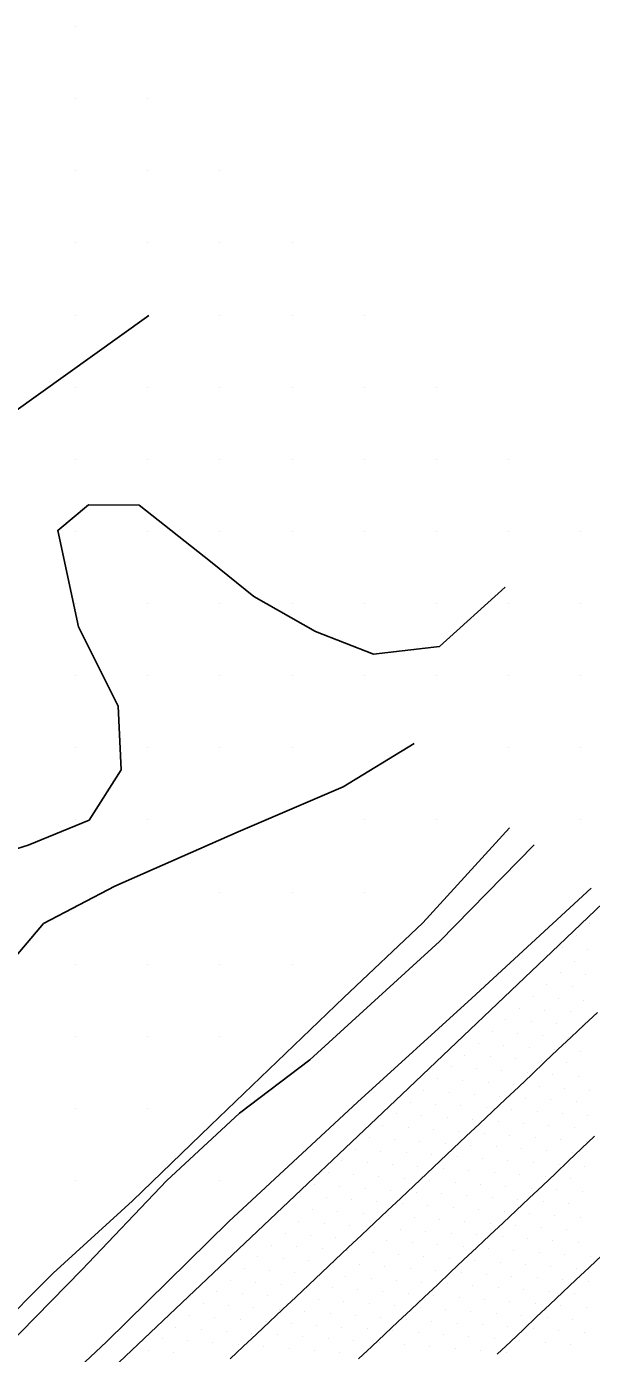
# Model space of a CAD drawing. Extents: x 1548934 to 1561348, y 809680 to 824075.
# Drawn here: x 1552083.2 to 1552161.6, y 811066.1 to 811250 of the extents above; entities that cross this region are included whole.
import ezdxf

# ---------------------------------------------------------------- set-up
doc = ezdxf.new("R2010")
doc.units = 0
for name, color, linetype in [('E_NCDOT_Vertical_Profile_Ground_Line', 7, 'Continuous'), ('Exist DTM QL2 LIDAR Elevation Point', 7, 'Continuous'), ('Exist DTM Scan Elevation Point', 7, 'Continuous'), ('Exist Vegetation Woods Line', 7, 'Continuous'), ('P_RDY_Terminator_Cell', 7, 'Continuous'), ('PH Exist DTM Breakline', 7, 'Continuous')]:
    doc.layers.add(name, color=color, linetype=linetype)

msp = doc.modelspace()

# ---------------------------------------------------------------- linework, layer by layer
at = {"layer": 'E_NCDOT_Vertical_Profile_Ground_Line'}
msp.add_lwpolyline([(1551916.37, 810897.06), (1551938.53, 810917.27), (1551960.65, 810937.52), (1551982.56, 810958.01), (1552004.5, 810978.34), (1552026.32, 810998.92), (1552048.09, 811019.51), (1552069.81, 811040.13), (1552091.66, 811060.69), (1552113.49, 811081.33), (1552135.26, 811101.95), (1552157.03, 811122.67), (1552170.31, 811135.33)], dxfattribs=at)
at = {"layer": 'Exist DTM QL2 LIDAR Elevation Point'}
for p, q in [((1552090.03, 811250.03), (1552090.03, 811250.03)), ((1552090.03, 811240.03), (1552090.03, 811240.03)), ((1552100.03, 811240.03), (1552100.03, 811240.03)), ((1552090.03, 811230.03), (1552090.03, 811230.03)), ((1552100.03, 811230.03), (1552100.03, 811230.03)), ((1552110.03, 811230.03), (1552110.03, 811230.03)), ((1552090.03, 811220.03), (1552090.03, 811220.03)), ((1552100.03, 811220.03), (1552100.03, 811220.03)), ((1552110.03, 811220.03), (1552110.03, 811220.03)), ((1552120.03, 811220.03), (1552120.03, 811220.03)), ((1552090.03, 811210.03), (1552090.03, 811210.03)), ((1552100.03, 811210.03), (1552100.03, 811210.03)), ((1552110.03, 811210.03), (1552110.03, 811210.03)), ((1552120.03, 811210.03), (1552120.03, 811210.03)), ((1552130.03, 811210.03), (1552130.03, 811210.03)), ((1552090.03, 811200.03), (1552090.03, 811200.03)), ((1552100.03, 811200.03), (1552100.03, 811200.03)), ((1552110.03, 811200.03), (1552110.03, 811200.03)), ((1552120.03, 811200.03), (1552120.03, 811200.03)), ((1552130.03, 811200.03), (1552130.03, 811200.03)), ((1552140.03, 811200.03), (1552140.03, 811200.03)), ((1552090.03, 811190.03), (1552090.03, 811190.03)), ((1552100.03, 811190.03), (1552100.03, 811190.03)), ((1552110.03, 811190.03), (1552110.03, 811190.03)), ((1552120.03, 811190.03), (1552120.03, 811190.03)), ((1552130.03, 811190.03), (1552130.03, 811190.03)), ((1552140.03, 811190.03), (1552140.03, 811190.03)), ((1552150.03, 811190.03), (1552150.03, 811190.03)), ((1552090.03, 811180.03), (1552090.03, 811180.03)), ((1552100.03, 811180.03), (1552100.03, 811180.03)), ((1552110.03, 811180.03), (1552110.03, 811180.03)), ((1552120.03, 811180.03), (1552120.03, 811180.03)), ((1552130.03, 811180.03), (1552130.03, 811180.03)), ((1552140.03, 811180.03), (1552140.03, 811180.03)), ((1552150.03, 811180.03), (1552150.03, 811180.03)), ((1552160.03, 811180.03), (1552160.03, 811180.03)), ((1552090.03, 811170.02), (1552090.03, 811170.02)), ((1552100.03, 811170.02), (1552100.03, 811170.02)), ((1552110.03, 811170.02), (1552110.03, 811170.02)), ((1552120.03, 811170.02), (1552120.03, 811170.02)), ((1552130.03, 811170.02), (1552130.03, 811170.02)), ((1552140.03, 811170.02), (1552140.03, 811170.02)), ((1552150.03, 811170.02), (1552150.03, 811170.02)), ((1552160.03, 811170.02), (1552160.03, 811170.02)), ((1552090.03, 811160.02), (1552090.03, 811160.02)), ((1552100.03, 811160.02), (1552100.03, 811160.02)), ((1552110.03, 811160.02), (1552110.03, 811160.02)), ((1552120.03, 811160.02), (1552120.03, 811160.02)), ((1552130.03, 811160.02), (1552130.03, 811160.02)), ((1552140.03, 811160.02), (1552140.03, 811160.02)), ((1552150.03, 811160.02), (1552150.03, 811160.02)), ((1552160.03, 811160.02), (1552160.03, 811160.02)), ((1552090.03, 811150.02), (1552090.03, 811150.02)), ((1552100.03, 811150.02), (1552100.03, 811150.02)), ((1552110.03, 811150.02), (1552110.03, 811150.02)), ((1552120.03, 811150.02), (1552120.03, 811150.02)), ((1552150.03, 811150.02), (1552150.03, 811150.02)), ((1552160.03, 811150.02), (1552160.03, 811150.02)), ((1552090.03, 811140.02), (1552090.03, 811140.02)), ((1552100.03, 811140.02), (1552100.03, 811140.02)), ((1552130.03, 811140.02), (1552130.03, 811140.02)), ((1552140.03, 811140.02), (1552140.03, 811140.02)), ((1552160.03, 811140.02), (1552160.03, 811140.02)), ((1552110.03, 811130.02), (1552110.03, 811130.02)), ((1552120.03, 811130.02), (1552120.03, 811130.02)), ((1552130.03, 811130.02), (1552130.03, 811130.02)), ((1552090.03, 811120.02), (1552090.03, 811120.02)), ((1552100.03, 811120.02), (1552100.03, 811120.02)), ((1552110.03, 811120.02), (1552110.03, 811120.02)), ((1552120.03, 811120.02), (1552120.03, 811120.02)), ((1552090.03, 811110.02), (1552090.03, 811110.02)), ((1552100.03, 811110.02), (1552100.03, 811110.02)), ((1552110.03, 811110.02), (1552110.03, 811110.02)), ((1552090.03, 811100.02), (1552090.03, 811100.02)), ((1552100.03, 811100.02), (1552100.03, 811100.02)), ((1552090.03, 811090.02), (1552090.03, 811090.02)), ((1552110.03, 811090.02), (1552110.03, 811090.02))]:
    msp.add_line(p, q, dxfattribs=at)
at = {"layer": 'Exist DTM Scan Elevation Point'}
for p, q in [((1552161.32, 811125.61), (1552161.32, 811125.61)), ((1552157.52, 811122.35), (1552157.52, 811122.35)), ((1552159.42, 811123.98), (1552159.42, 811123.98)), ((1552161.05, 811122.08), (1552161.05, 811122.08)), ((1552157.26, 811118.83), (1552157.26, 811118.83)), ((1552159.15, 811120.45), (1552159.15, 811120.45)), ((1552155.36, 811117.2), (1552155.36, 811117.2)), ((1552158.88, 811116.93), (1552158.88, 811116.93)), ((1552160.78, 811118.56), (1552160.78, 811118.56)), ((1552153.46, 811115.57), (1552153.46, 811115.57)), ((1552156.99, 811115.3), (1552156.99, 811115.3)), ((1552160.51, 811115.03), (1552160.51, 811115.03)), ((1552151.57, 811113.94), (1552151.57, 811113.94)), ((1552155.09, 811113.67), (1552155.09, 811113.67)), ((1552158.62, 811113.4), (1552158.62, 811113.4)), ((1552149.67, 811112.31), (1552149.67, 811112.31)), ((1552153.2, 811112.04), (1552153.2, 811112.04)), ((1552156.72, 811111.77), (1552156.72, 811111.77)), ((1552160.25, 811111.51), (1552160.25, 811111.51)), ((1552147.77, 811110.68), (1552147.77, 811110.68)), ((1552151.3, 811110.41), (1552151.3, 811110.41)), ((1552154.82, 811110.15), (1552154.82, 811110.15)), ((1552158.35, 811109.88), (1552158.35, 811109.88)), ((1552145.88, 811109.05), (1552145.88, 811109.05)), ((1552149.4, 811108.78), (1552149.4, 811108.78)), ((1552152.93, 811108.52), (1552152.93, 811108.52)), ((1552156.45, 811108.25), (1552156.45, 811108.25)), ((1552159.98, 811107.98), (1552159.98, 811107.98)), ((1552142.09, 811105.79), (1552142.09, 811105.79)), ((1552143.98, 811107.42), (1552143.98, 811107.42)), ((1552147.51, 811107.16), (1552147.51, 811107.16)), ((1552151.03, 811106.89), (1552151.03, 811106.89)), ((1552154.56, 811106.62), (1552154.56, 811106.62)), ((1552158.08, 811106.35), (1552158.08, 811106.35)), ((1552140.19, 811104.17), (1552140.19, 811104.17)), ((1552145.61, 811105.53), (1552145.61, 811105.53)), ((1552149.14, 811105.26), (1552149.14, 811105.26)), ((1552152.66, 811104.99), (1552152.66, 811104.99)), ((1552156.19, 811104.72), (1552156.19, 811104.72)), ((1552159.71, 811104.46), (1552159.71, 811104.46)), ((1552138.29, 811102.54), (1552138.29, 811102.54)), ((1552141.82, 811102.27), (1552141.82, 811102.27)), ((1552143.71, 811103.9), (1552143.71, 811103.9)), ((1552147.24, 811103.63), (1552147.24, 811103.63)), ((1552150.76, 811103.36), (1552150.76, 811103.36)), ((1552154.29, 811103.09), (1552154.29, 811103.09)), ((1552157.81, 811102.83), (1552157.81, 811102.83)), ((1552161.34, 811102.56), (1552161.34, 811102.56)), ((1552136.4, 811100.91), (1552136.4, 811100.91)), ((1552139.92, 811100.64), (1552139.92, 811100.64)), ((1552143.45, 811100.37), (1552143.45, 811100.37)), ((1552145.34, 811102), (1552145.34, 811102)), ((1552148.87, 811101.73), (1552148.87, 811101.73)), ((1552152.39, 811101.47), (1552152.39, 811101.47)), ((1552155.92, 811101.2), (1552155.92, 811101.2)), ((1552159.44, 811100.93), (1552159.44, 811100.93)), ((1552134.5, 811099.28), (1552134.5, 811099.28)), ((1552138.03, 811099.01), (1552138.03, 811099.01)), ((1552141.55, 811098.74), (1552141.55, 811098.74)), ((1552145.08, 811098.48), (1552145.08, 811098.48)), ((1552146.97, 811100.1), (1552146.97, 811100.1)), ((1552150.5, 811099.84), (1552150.5, 811099.84)), ((1552154.02, 811099.57), (1552154.02, 811099.57)), ((1552157.55, 811099.3), (1552157.55, 811099.3)), ((1552161.07, 811099.03), (1552161.07, 811099.03)), ((1552132.6, 811097.65), (1552132.6, 811097.65)), ((1552136.13, 811097.38), (1552136.13, 811097.38)), ((1552139.65, 811097.11), (1552139.65, 811097.11)), ((1552143.18, 811096.85), (1552143.18, 811096.85)), ((1552148.6, 811098.21), (1552148.6, 811098.21)), ((1552152.13, 811097.94), (1552152.13, 811097.94)), ((1552155.65, 811097.67), (1552155.65, 811097.67)), ((1552159.18, 811097.4), (1552159.18, 811097.4)), ((1552130.71, 811096.02), (1552130.71, 811096.02)), ((1552134.23, 811095.75), (1552134.23, 811095.75)), ((1552137.76, 811095.49), (1552137.76, 811095.49)), ((1552141.28, 811095.22), (1552141.28, 811095.22)), ((1552144.81, 811094.95), (1552144.81, 811094.95)), ((1552146.7, 811096.58), (1552146.7, 811096.58)), ((1552150.23, 811096.31), (1552150.23, 811096.31)), ((1552153.75, 811096.04), (1552153.75, 811096.04)), ((1552157.28, 811095.78), (1552157.28, 811095.78)), ((1552160.8, 811095.51), (1552160.8, 811095.51)), ((1552128.81, 811094.39), (1552128.81, 811094.39)), ((1552132.34, 811094.12), (1552132.34, 811094.12)), ((1552135.86, 811093.86), (1552135.86, 811093.86)), ((1552139.39, 811093.59), (1552139.39, 811093.59)), ((1552142.91, 811093.32), (1552142.91, 811093.32)), ((1552146.44, 811093.05), (1552146.44, 811093.05)), ((1552148.33, 811094.68), (1552148.33, 811094.68)), ((1552151.86, 811094.41), (1552151.86, 811094.41)), ((1552155.38, 811094.15), (1552155.38, 811094.15)), ((1552158.91, 811093.88), (1552158.91, 811093.88)), ((1552125.02, 811091.13), (1552125.02, 811091.13)), ((1552126.92, 811092.76), (1552126.92, 811092.76)), ((1552130.44, 811092.5), (1552130.44, 811092.5)), ((1552133.96, 811092.23), (1552133.96, 811092.23)), ((1552137.49, 811091.96), (1552137.49, 811091.96)), ((1552141.02, 811091.69), (1552141.02, 811091.69)), ((1552144.54, 811091.42), (1552144.54, 811091.42)), ((1552148.07, 811091.16), (1552148.07, 811091.16)), ((1552149.96, 811092.79), (1552149.96, 811092.79)), ((1552153.49, 811092.52), (1552153.49, 811092.52)), ((1552157.01, 811092.25), (1552157.01, 811092.25)), ((1552160.54, 811091.98), (1552160.54, 811091.98)), ((1552123.12, 811089.51), (1552123.12, 811089.51)), ((1552126.65, 811089.24), (1552126.65, 811089.24)), ((1552128.54, 811090.87), (1552128.54, 811090.87)), ((1552132.07, 811090.6), (1552132.07, 811090.6)), ((1552135.59, 811090.33), (1552135.59, 811090.33)), ((1552139.12, 811090.06), (1552139.12, 811090.06)), ((1552142.64, 811089.8), (1552142.64, 811089.8)), ((1552146.17, 811089.53), (1552146.17, 811089.53)), ((1552149.69, 811089.26), (1552149.69, 811089.26)), ((1552151.59, 811090.89), (1552151.59, 811090.89)), ((1552155.12, 811090.62), (1552155.12, 811090.62)), ((1552158.64, 811090.35), (1552158.64, 811090.35)), ((1552121.23, 811087.88), (1552121.23, 811087.88)), ((1552124.75, 811087.61), (1552124.75, 811087.61)), ((1552130.17, 811088.97), (1552130.17, 811088.97)), ((1552133.7, 811088.7), (1552133.7, 811088.7)), ((1552137.22, 811088.43), (1552137.22, 811088.43)), ((1552140.75, 811088.17), (1552140.75, 811088.17)), ((1552144.27, 811087.9), (1552144.27, 811087.9)), ((1552147.8, 811087.63), (1552147.8, 811087.63)), ((1552153.22, 811088.99), (1552153.22, 811088.99)), ((1552156.74, 811088.72), (1552156.74, 811088.72)), ((1552160.27, 811088.46), (1552160.27, 811088.46)), ((1552122.85, 811085.98), (1552122.85, 811085.98)), ((1552126.38, 811085.71), (1552126.38, 811085.71)), ((1552128.28, 811087.34), (1552128.28, 811087.34)), ((1552131.8, 811087.07), (1552131.8, 811087.07)), ((1552135.33, 811086.81), (1552135.33, 811086.81)), ((1552138.85, 811086.54), (1552138.85, 811086.54)), ((1552142.38, 811086.27), (1552142.38, 811086.27)), ((1552145.9, 811086), (1552145.9, 811086)), ((1552149.43, 811085.73), (1552149.43, 811085.73)), ((1552151.32, 811087.36), (1552151.32, 811087.36)), ((1552154.85, 811087.1), (1552154.85, 811087.1)), ((1552158.37, 811086.83), (1552158.37, 811086.83)), ((1552120.96, 811084.35), (1552120.96, 811084.35)), ((1552124.48, 811084.08), (1552124.48, 811084.08)), ((1552128.01, 811083.82), (1552128.01, 811083.82)), ((1552129.9, 811085.44), (1552129.9, 811085.44)), ((1552133.43, 811085.18), (1552133.43, 811085.18)), ((1552136.95, 811084.91), (1552136.95, 811084.91)), ((1552140.48, 811084.64), (1552140.48, 811084.64)), ((1552144.01, 811084.37), (1552144.01, 811084.37)), ((1552147.53, 811084.11), (1552147.53, 811084.11)), ((1552151.06, 811083.84), (1552151.06, 811083.84)), ((1552152.95, 811085.47), (1552152.95, 811085.47)), ((1552156.48, 811085.2), (1552156.48, 811085.2)), ((1552160, 811084.93), (1552160, 811084.93)), ((1552119.06, 811082.72), (1552119.06, 811082.72)), ((1552122.59, 811082.45), (1552122.59, 811082.45)), ((1552126.11, 811082.19), (1552126.11, 811082.19)), ((1552129.64, 811081.92), (1552129.64, 811081.92)), ((1552131.53, 811083.55), (1552131.53, 811083.55)), ((1552135.06, 811083.28), (1552135.06, 811083.28)), ((1552138.58, 811083.01), (1552138.58, 811083.01)), ((1552142.11, 811082.74), (1552142.11, 811082.74)), ((1552145.63, 811082.48), (1552145.63, 811082.48)), ((1552149.16, 811082.21), (1552149.16, 811082.21)), ((1552152.68, 811081.94), (1552152.68, 811081.94)), ((1552154.58, 811083.57), (1552154.58, 811083.57)), ((1552158.11, 811083.3), (1552158.11, 811083.3)), ((1552117.17, 811081.09), (1552117.17, 811081.09)), ((1552120.69, 811080.83), (1552120.69, 811080.83)), ((1552124.22, 811080.56), (1552124.22, 811080.56)), ((1552127.74, 811080.29), (1552127.74, 811080.29)), ((1552133.16, 811081.65), (1552133.16, 811081.65)), ((1552136.69, 811081.38), (1552136.69, 811081.38)), ((1552140.21, 811081.12), (1552140.21, 811081.12)), ((1552143.74, 811080.85), (1552143.74, 811080.85)), ((1552147.26, 811080.58), (1552147.26, 811080.58)), ((1552150.79, 811080.31), (1552150.79, 811080.31)), ((1552154.31, 811080.04), (1552154.31, 811080.04)), ((1552156.21, 811081.67), (1552156.21, 811081.67)), ((1552159.73, 811081.41), (1552159.73, 811081.41)), ((1552115.27, 811079.46), (1552115.27, 811079.46)), ((1552118.79, 811079.2), (1552118.79, 811079.2)), ((1552122.32, 811078.93), (1552122.32, 811078.93)), ((1552125.84, 811078.66), (1552125.84, 811078.66)), ((1552129.37, 811078.39), (1552129.37, 811078.39)), ((1552131.27, 811080.02), (1552131.27, 811080.02)), ((1552134.79, 811079.75), (1552134.79, 811079.75)), ((1552138.32, 811079.49), (1552138.32, 811079.49)), ((1552141.84, 811079.22), (1552141.84, 811079.22)), ((1552145.37, 811078.95), (1552145.37, 811078.95)), ((1552148.89, 811078.68), (1552148.89, 811078.68)), ((1552152.42, 811078.42), (1552152.42, 811078.42)), ((1552157.84, 811079.78), (1552157.84, 811079.78)), ((1552161.36, 811079.51), (1552161.36, 811079.51)), ((1552113.37, 811077.84), (1552113.37, 811077.84)), ((1552116.9, 811077.57), (1552116.9, 811077.57)), ((1552120.42, 811077.3), (1552120.42, 811077.3)), ((1552123.95, 811077.03), (1552123.95, 811077.03)), ((1552127.47, 811076.76), (1552127.47, 811076.76)), ((1552131, 811076.5), (1552131, 811076.5)), ((1552132.89, 811078.13), (1552132.89, 811078.13)), ((1552136.42, 811077.86), (1552136.42, 811077.86)), ((1552139.94, 811077.59), (1552139.94, 811077.59)), ((1552143.47, 811077.32), (1552143.47, 811077.32)), ((1552146.99, 811077.05), (1552146.99, 811077.05)), ((1552150.52, 811076.79), (1552150.52, 811076.79)), ((1552154.05, 811076.52), (1552154.05, 811076.52)), ((1552155.94, 811078.15), (1552155.94, 811078.15)), ((1552159.47, 811077.88), (1552159.47, 811077.88)), ((1552109.58, 811074.58), (1552109.58, 811074.58)), ((1552111.48, 811076.21), (1552111.48, 811076.21)), ((1552115, 811075.94), (1552115, 811075.94)), ((1552118.53, 811075.67), (1552118.53, 811075.67)), ((1552122.05, 811075.4), (1552122.05, 811075.4)), ((1552125.58, 811075.14), (1552125.58, 811075.14)), ((1552129.1, 811074.87), (1552129.1, 811074.87)), ((1552132.63, 811074.6), (1552132.63, 811074.6)), ((1552134.52, 811076.23), (1552134.52, 811076.23)), ((1552138.05, 811075.96), (1552138.05, 811075.96)), ((1552141.57, 811075.69), (1552141.57, 811075.69)), ((1552145.1, 811075.43), (1552145.1, 811075.43)), ((1552148.62, 811075.16), (1552148.62, 811075.16)), ((1552152.15, 811074.89), (1552152.15, 811074.89)), ((1552155.67, 811074.62), (1552155.67, 811074.62)), ((1552157.57, 811076.25), (1552157.57, 811076.25)), ((1552161.1, 811075.98), (1552161.1, 811075.98)), ((1552107.68, 811072.95), (1552107.68, 811072.95)), ((1552111.21, 811072.68), (1552111.21, 811072.68)), ((1552113.1, 811074.31), (1552113.1, 811074.31)), ((1552116.63, 811074.04), (1552116.63, 811074.04)), ((1552120.15, 811073.77), (1552120.15, 811073.77)), ((1552123.68, 811073.51), (1552123.68, 811073.51)), ((1552127.21, 811073.24), (1552127.21, 811073.24)), ((1552130.73, 811072.97), (1552130.73, 811072.97)), ((1552134.26, 811072.7), (1552134.26, 811072.7)), ((1552136.15, 811074.33), (1552136.15, 811074.33)), ((1552139.68, 811074.06), (1552139.68, 811074.06)), ((1552143.2, 811073.8), (1552143.2, 811073.8)), ((1552146.73, 811073.53), (1552146.73, 811073.53)), ((1552150.25, 811073.26), (1552150.25, 811073.26)), ((1552153.78, 811072.99), (1552153.78, 811072.99)), ((1552157.3, 811072.73), (1552157.3, 811072.73)), ((1552159.2, 811074.36), (1552159.2, 811074.36)), ((1552105.79, 811071.32), (1552105.79, 811071.32)), ((1552109.31, 811071.05), (1552109.31, 811071.05)), ((1552114.73, 811072.41), (1552114.73, 811072.41)), ((1552118.26, 811072.14), (1552118.26, 811072.14)), ((1552121.78, 811071.88), (1552121.78, 811071.88)), ((1552125.31, 811071.61), (1552125.31, 811071.61)), ((1552128.83, 811071.34), (1552128.83, 811071.34)), ((1552132.36, 811071.07), (1552132.36, 811071.07)), ((1552137.78, 811072.44), (1552137.78, 811072.44)), ((1552141.31, 811072.17), (1552141.31, 811072.17)), ((1552144.83, 811071.9), (1552144.83, 811071.9)), ((1552148.36, 811071.63), (1552148.36, 811071.63)), ((1552151.88, 811071.36), (1552151.88, 811071.36)), ((1552155.41, 811071.1), (1552155.41, 811071.1)), ((1552160.83, 811072.46), (1552160.83, 811072.46)), ((1552103.89, 811069.69), (1552103.89, 811069.69)), ((1552107.42, 811069.42), (1552107.42, 811069.42)), ((1552110.94, 811069.16), (1552110.94, 811069.16)), ((1552112.84, 811070.78), (1552112.84, 811070.78)), ((1552116.36, 811070.52), (1552116.36, 811070.52)), ((1552119.89, 811070.25), (1552119.89, 811070.25)), ((1552123.41, 811069.98), (1552123.41, 811069.98)), ((1552126.94, 811069.71), (1552126.94, 811069.71)), ((1552130.46, 811069.45), (1552130.46, 811069.45)), ((1552133.99, 811069.18), (1552133.99, 811069.18)), ((1552135.88, 811070.81), (1552135.88, 811070.81)), ((1552139.41, 811070.54), (1552139.41, 811070.54)), ((1552142.93, 811070.27), (1552142.93, 811070.27)), ((1552146.46, 811070), (1552146.46, 811070)), ((1552149.98, 811069.74), (1552149.98, 811069.74)), ((1552153.51, 811069.47), (1552153.51, 811069.47)), ((1552157.04, 811069.2), (1552157.04, 811069.2)), ((1552158.93, 811070.83), (1552158.93, 811070.83)), ((1552101.99, 811068.06), (1552101.99, 811068.06)), ((1552105.52, 811067.79), (1552105.52, 811067.79)), ((1552109.04, 811067.53), (1552109.04, 811067.53)), ((1552112.57, 811067.26), (1552112.57, 811067.26)), ((1552114.47, 811068.89), (1552114.47, 811068.89)), ((1552117.99, 811068.62), (1552117.99, 811068.62)), ((1552121.52, 811068.35), (1552121.52, 811068.35)), ((1552125.04, 811068.08), (1552125.04, 811068.08)), ((1552128.57, 811067.82), (1552128.57, 811067.82)), ((1552132.09, 811067.55), (1552132.09, 811067.55)), ((1552135.62, 811067.28), (1552135.62, 811067.28)), ((1552137.51, 811068.91), (1552137.51, 811068.91)), ((1552141.04, 811068.64), (1552141.04, 811068.64)), ((1552144.56, 811068.37), (1552144.56, 811068.37)), ((1552148.09, 811068.11), (1552148.09, 811068.11)), ((1552151.61, 811067.84), (1552151.61, 811067.84)), ((1552155.14, 811067.57), (1552155.14, 811067.57)), ((1552158.67, 811067.3), (1552158.67, 811067.3)), ((1552160.56, 811068.93), (1552160.56, 811068.93)), ((1552100.1, 811066.43), (1552100.1, 811066.43)), ((1552103.62, 811066.16), (1552103.62, 811066.16)), ((1552116.09, 811066.99), (1552116.09, 811066.99)), ((1552119.62, 811066.72), (1552119.62, 811066.72)), ((1552123.14, 811066.46), (1552123.14, 811066.46)), ((1552126.67, 811066.19), (1552126.67, 811066.19)), ((1552139.14, 811067.01), (1552139.14, 811067.01)), ((1552142.67, 811066.75), (1552142.67, 811066.75)), ((1552146.19, 811066.48), (1552146.19, 811066.48)), ((1552149.72, 811066.21), (1552149.72, 811066.21))]:
    msp.add_line(p, q, dxfattribs=at)
at = {"layer": 'Exist Vegetation Woods Line'}
for points in [[(1551949.83, 811072.75), (1551967.23, 811085.09), (1551978.74, 811093.51), (1551993.04, 811107.54), (1551994.56, 811114.68), (1552002.25, 811120.75), (1552009.65, 811129.12), (1552018.27, 811136.78), (1552053.32, 811170.34), (1552077.3, 811193.66), (1552100.15, 811209.98)], [(1552149.58, 811172.3), (1552140.46, 811164.07), (1552131.34, 811163.02), (1552123.28, 811166.13), (1552114.71, 811171), (1552108.71, 811175.86), (1552098.84, 811183.66), (1552091.8, 811183.71), (1552087.52, 811180.17), (1552090.42, 811166.82), (1552095.93, 811155.79), (1552096.32, 811146.96), (1552091.88, 811139.98), (1552083.42, 811136.51), (1552073.94, 811133.55)]]:
    msp.add_lwpolyline(points, dxfattribs=at)
at = {"layer": 'P_RDY_Terminator_Cell'}
for points in [[(1552111.44, 811065.31), (1552113.26, 811067.02), (1552115.08, 811068.74), (1552116.9, 811070.45), (1552118.72, 811072.16), (1552120.54, 811073.88), (1552122.36, 811075.59), (1552124.18, 811077.3), (1552126, 811079.02), (1552127.82, 811080.73), (1552129.64, 811082.45), (1552131.46, 811084.16), (1552133.28, 811085.87), (1552135.1, 811087.59), (1552136.92, 811089.31), (1552138.74, 811091.02), (1552140.55, 811092.74), (1552142.37, 811094.46), (1552144.19, 811096.17), (1552146.01, 811097.89), (1552147.82, 811099.6), (1552149.64, 811101.32), (1552151.46, 811103.04), (1552153.28, 811104.75), (1552155.1, 811106.47), (1552156.91, 811108.18), (1552158.73, 811109.9), (1552160.56, 811111.61), (1552162.38, 811113.32)], [(1552161.98, 811096.2), (1552160.17, 811094.48), (1552158.37, 811092.75), (1552156.56, 811091.02), (1552154.75, 811089.3), (1552152.93, 811087.59), (1552151.11, 811085.87), (1552149.29, 811084.16), (1552147.46, 811082.45), (1552145.64, 811080.73), (1552143.82, 811079.02), (1552142, 811077.31), (1552140.18, 811075.59), (1552138.36, 811073.88), (1552136.54, 811072.17), (1552134.72, 811070.45), (1552132.9, 811068.74), (1552131.08, 811067.03), (1552129.26, 811065.31)], [(1552163.04, 811079.7), (1552161.22, 811077.98), (1552159.4, 811076.26), (1552157.59, 811074.54), (1552155.77, 811072.83), (1552153.95, 811071.11), (1552152.14, 811069.39), (1552150.32, 811067.67), (1552148.5, 811065.96)]]:
    msp.add_lwpolyline(points, dxfattribs=at)
at = {"layer": 'PH Exist DTM Breakline'}
for points in [[(1551964.87, 811011.81), (1551975.75, 811017.5), (1551993.21, 811028.9), (1552019.58, 811044.66), (1552036.56, 811061.92), (1552052.87, 811078.54), (1552058.72, 811085.17), (1552064.45, 811100.69), (1552073.41, 811111.32), (1552085.56, 811125.66), (1552095.43, 811130.85), (1552112.53, 811138.38), (1552127.13, 811144.62), (1552136.95, 811150.64)], [(1551976.06, 810969.12), (1551985.65, 810979.8), (1551992.95, 810987.24), (1551997.82, 810992.11), (1552006.04, 810999.75), (1552010.84, 811004.55), (1552015.46, 811008.38), (1552024.58, 811015.75), (1552030.32, 811021.53), (1552038.79, 811029.81), (1552047.22, 811037.78), (1552058.63, 811048.94), (1552067.82, 811057.98), (1552078.4, 811068.68), (1552086.91, 811077.17), (1552097.9, 811087.2), (1552108.72, 811097.64), (1552127.22, 811115.39), (1552138.18, 811125.76), (1552150.17, 811138.94)], [(1551976.37, 810967.37), (1551990.02, 810981.53), (1552001.33, 810991.79), (1552010.23, 811000.09), (1552024.35, 811013.28), (1552036.33, 811024.4), (1552051.57, 811038.4), (1552060.65, 811048.24), (1552069.18, 811056.77), (1552080.24, 811066.77), (1552090.88, 811077.64), (1552102.68, 811090.03), (1552112.72, 811099.39), (1552122.5, 811106.78), (1552140.47, 811123.19), (1552153.6, 811136.59)], [(1552161.51, 811130.57), (1552144.97, 811115.31), (1552129.09, 811100.89), (1552111.27, 811084.33), (1552094.29, 811067.65), (1552076.64, 811051.15), (1552059.63, 811035.39), (1552041.29, 811017.37), (1552022.43, 810999.68), (1552003.45, 810981.1), (1551990.64, 810969.55), (1551980.75, 810963.34)]]:
    msp.add_lwpolyline(points, dxfattribs=at)

doc.saveas('drawing.dxf')
